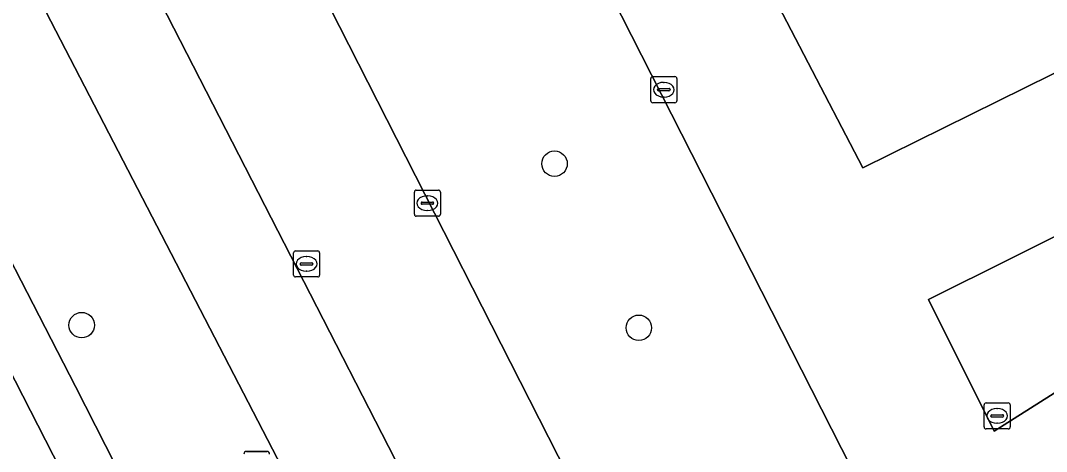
# Model space of a CAD drawing. Extents: x 158835 to 160077, y 386387 to 387778.
# Drawn here: x 159734.01 to 159773.4, y 387527.96 to 387544.48 of the extents above; entities that cross this region are included whole.
import ezdxf

# ---------------------------------------------------------------- set-up
doc = ezdxf.new("R2010")
doc.units = 0
for name, color, linetype in [('IMGEO_Boom', 7, 'Continuous'), ('IMGEO_Fietspad_open', 7, 'Continuous'), ('IMGEO_Groenvoorziening', 7, 'Continuous'), ('IMGEO_Kolk', 7, 'Continuous'), ('IMGEO_Lichtmast', 7, 'Continuous'), ('IMGEO_Parkeervlak_open', 7, 'Continuous'), ('IMGEO_Rijbaan_lokaal_open', 7, 'Continuous'), ('IMGEO_Voetpad_open', 7, 'Continuous')]:
    doc.layers.add(name, color=color, linetype=linetype)

msp = doc.modelspace()

# ---------------------------------------------------------------- linework, layer by layer
at = {"layer": 'IMGEO_Boom'}
for centre in [(159754.511, 387538.989), (159736.355, 387532.8), (159757.748, 387532.697)]:
    msp.add_circle(centre, 0.489, dxfattribs=at)
at = {"layer": 'IMGEO_Fietspad_open'}
msp.add_lwpolyline([(159756.428, 387486.608), (159752.624, 387493.834), (159752.632, 387493.895), (159752.555, 387494.046), (159745.506, 387507.787), (159709.188, 387578.727), (159701.98, 387592.894), (159699.794, 387597.341), (159681.057, 387633.838), (159679.141, 387637.764), (159675.983, 387644.894), (159670.586, 387658.486), (159668.972, 387657.577), (159668.261, 387656.806), (159671.256, 387649.274)], dxfattribs=at)
at = {"layer": 'IMGEO_Groenvoorziening'}
for points in [[(159729.246, 387555.865), (159714.76, 387584.105), (159709.915, 387581.645), (159722.165, 387557.526), (159736.113, 387530.442), (159748.412, 387506.296), (159749.515, 387504.17)], [(159751.991, 387503.85), (159753.045, 387504.509), (159755.09, 387505.792), (159752.662, 387510.527), (159744.226, 387526.982), (159729.246, 387555.865)]]:
    msp.add_lwpolyline(points, dxfattribs=at)
at = {"layer": 'IMGEO_Kolk'}
for p, q in [((159758.207, 387541.4), (159758.207, 387542.252)), ((159758.282, 387542.326), (159759.134, 387542.326)), ((159759.208, 387542.252), (159759.208, 387541.4)), ((159758.509, 387541.869), (159758.907, 387541.869)), ((159758.695, 387542.106), (159758.72, 387542.106)), ((159758.466, 387541.82), (159758.466, 387541.832)), ((159758.904, 387541.783), (159758.506, 387541.783)), ((159758.718, 387541.546), (159758.693, 387541.546)), ((159758.95, 387541.832), (159758.95, 387541.82)), ((159759.134, 387541.326), (159758.282, 387541.326)), ((159749.203, 387537.976), (159750.055, 387537.976)), ((159749.128, 387537.05), (159749.128, 387537.902)), ((159749.43, 387537.519), (159749.828, 387537.519)), ((159749.616, 387537.756), (159749.641, 387537.756)), ((159750.129, 387537.902), (159750.129, 387537.05)), ((159749.387, 387537.47), (159749.387, 387537.482)), ((159749.825, 387537.433), (159749.427, 387537.433)), ((159749.639, 387537.196), (159749.614, 387537.196)), ((159749.871, 387537.482), (159749.871, 387537.47)), ((159750.055, 387536.976), (159749.203, 387536.976)), ((159744.489, 387534.72), (159744.489, 387535.572)), ((159744.564, 387535.646), (159745.416, 387535.646)), ((159745.49, 387535.572), (159745.49, 387534.72)), ((159744.748, 387535.14), (159744.748, 387535.152)), ((159744.791, 387535.189), (159745.189, 387535.189)), ((159744.977, 387535.426), (159745.002, 387535.426)), ((159745.232, 387535.152), (159745.232, 387535.14)), ((159745.186, 387535.103), (159744.788, 387535.103)), ((159745, 387534.866), (159744.975, 387534.866)), ((159745.416, 387534.646), (159744.564, 387534.646)), ((159771.007, 387528.894), (159771.007, 387529.746)), ((159771.082, 387529.82), (159771.934, 387529.82)), ((159772.008, 387529.746), (159772.008, 387528.894)), ((159771.266, 387529.314), (159771.266, 387529.326)), ((159771.704, 387529.277), (159771.306, 387529.277)), ((159771.309, 387529.363), (159771.707, 387529.363)), ((159771.495, 387529.6), (159771.52, 387529.6)), ((159771.75, 387529.326), (159771.75, 387529.314)), ((159771.518, 387529.04), (159771.493, 387529.04)), ((159771.934, 387528.82), (159771.082, 387528.82))]:
    msp.add_line(p, q, dxfattribs=at)
for points in [[(159758.207, 387541.4), (159758.207, 387542.252)], [(159758.282, 387542.326), (159759.134, 387542.326)], [(159759.208, 387542.252), (159759.208, 387541.4)], [(159759.134, 387541.326), (159758.282, 387541.326)], [(159749.203, 387537.976), (159750.055, 387537.976)], [(159749.128, 387537.05), (159749.128, 387537.902)], [(159750.129, 387537.902), (159750.129, 387537.05)], [(159750.055, 387536.976), (159749.203, 387536.976)], [(159744.489, 387534.72), (159744.489, 387535.572)], [(159744.564, 387535.646), (159745.416, 387535.646)], [(159745.49, 387535.572), (159745.49, 387534.72)], [(159745.416, 387534.646), (159744.564, 387534.646)], [(159771.007, 387528.894), (159771.007, 387529.746)], [(159771.082, 387529.82), (159771.934, 387529.82)], [(159772.008, 387529.746), (159772.008, 387528.894)], [(159771.934, 387528.82), (159771.082, 387528.82)]]:
    msp.add_lwpolyline(points, dxfattribs=at)
for centre, radius, start, end in [((159758.284, 387542.25), 0.0765, 91.552, 178.448), ((159758.284, 387542.25), 0.0765, 91.552, 178.448), ((159759.132, 387542.25), 0.0765, 1.552, 88.448), ((159759.132, 387542.25), 0.0765, 1.552, 88.448), ((159758.506, 387541.829), 0.0403, 85.8775, 175.7526), ((159758.911, 387541.831), 0.0386, 1.7309, 96.639), ((159758.503, 387541.819), 0.0366, 178.938, 274.7102), ((159758.907, 387541.826), 0.043, 264.8664, 352.4533), ((159758.284, 387541.402), 0.0765, 181.552, 268.448), ((159758.284, 387541.402), 0.0765, 181.552, 268.448), ((159759.132, 387541.402), 0.0765, 271.552, 358.448), ((159759.132, 387541.402), 0.0765, 271.552, 358.448), ((159749.205, 387537.9), 0.0765, 91.552, 178.448), ((159749.205, 387537.9), 0.0765, 91.552, 178.448), ((159750.053, 387537.9), 0.0765, 1.552, 88.448), ((159750.053, 387537.9), 0.0765, 1.552, 88.448), ((159749.427, 387537.479), 0.0403, 85.8775, 175.7526), ((159749.832, 387537.481), 0.0386, 1.7309, 96.639), ((159749.424, 387537.469), 0.0366, 178.938, 274.7102), ((159749.828, 387537.476), 0.043, 264.8664, 352.4533), ((159749.205, 387537.052), 0.0765, 181.552, 268.448), ((159749.205, 387537.052), 0.0765, 181.552, 268.448), ((159750.053, 387537.052), 0.0765, 271.552, 358.448), ((159750.053, 387537.052), 0.0765, 271.552, 358.448), ((159744.566, 387535.57), 0.0765, 91.552, 178.448), ((159744.566, 387535.57), 0.0765, 91.552, 178.448), ((159745.414, 387535.57), 0.0765, 1.552, 88.448), ((159745.414, 387535.57), 0.0765, 1.552, 88.448), ((159744.788, 387535.149), 0.0403, 85.8775, 175.7526), ((159745.193, 387535.151), 0.0386, 1.7309, 96.639), ((159744.785, 387535.139), 0.0366, 178.938, 274.7102), ((159745.189, 387535.146), 0.043, 264.8664, 352.4533), ((159744.566, 387534.722), 0.0765, 181.552, 268.448), ((159744.566, 387534.722), 0.0765, 181.552, 268.448), ((159745.414, 387534.722), 0.0765, 271.552, 358.448), ((159745.414, 387534.722), 0.0765, 271.552, 358.448), ((159771.084, 387529.744), 0.0765, 91.552, 178.448), ((159771.084, 387529.744), 0.0765, 91.552, 178.448), ((159771.932, 387529.744), 0.0765, 1.552, 88.448), ((159771.932, 387529.744), 0.0765, 1.552, 88.448), ((159771.306, 387529.323), 0.0403, 85.8775, 175.7526), ((159771.303, 387529.313), 0.0366, 178.938, 274.7102), ((159771.707, 387529.32), 0.043, 264.8664, 352.4533), ((159771.711, 387529.325), 0.0386, 1.7309, 96.639), ((159771.084, 387528.896), 0.0765, 181.552, 268.448), ((159771.084, 387528.896), 0.0765, 181.552, 268.448), ((159771.932, 387528.896), 0.0765, 271.552, 358.448), ((159771.932, 387528.896), 0.0765, 271.552, 358.448)]:
    msp.add_arc(centre, radius, start, end, dxfattribs=at)
for centre, major_axis, ratio, start_param, end_param in [((159758.694, 387541.826), (-0.387, 0.002), 0.722429, 4.712389, 7.853982), ((159758.719, 387541.826), (-0.39, 0.002), 0.717154, 1.570796, 4.712389), ((159749.615, 387537.476), (-0.387, 0.002), 0.722429, 4.712389, 7.853982), ((159749.64, 387537.476), (-0.39, 0.002), 0.717154, 1.570796, 4.712389), ((159744.976, 387535.146), (-0.387, 0.002), 0.722429, 4.712389, 7.853982), ((159745.001, 387535.146), (-0.39, 0.002), 0.717154, 1.570796, 4.712389), ((159771.494, 387529.32), (-0.387, 0.002), 0.722429, 4.712389, 7.853982), ((159771.519, 387529.32), (-0.39, 0.002), 0.717154, 1.570796, 4.712389)]:
    msp.add_ellipse(centre, major_axis=major_axis, ratio=ratio, start_param=start_param, end_param=end_param, dxfattribs=at)
at = {"layer": 'IMGEO_Lichtmast'}
for p, q in [((159742.682, 387527.957), (159743.472, 387527.957)), ((159743.472, 387527.957), (159742.682, 387527.957))]:
    msp.add_line(p, q, dxfattribs=at)
for centre, start, end in [((159742.682, 387527.857), 90, 180), ((159742.682, 387527.857), 90, 180), ((159743.472, 387527.857), 0, 90), ((159743.472, 387527.857), 360, 90)]:
    msp.add_arc(centre, 0.1, start, end, dxfattribs=at)
at = {"layer": 'IMGEO_Parkeervlak_open'}
for points in [[(159730.973, 387595.918), (159722.143, 387591.553), (159758.299, 387520.623), (159766.682, 387525.812)], [(159779.817, 387556.38), (159761.824, 387547.538), (159766.354, 387538.827), (159785.008, 387548.04)], [(159789.948, 387540.463), (159788.127, 387543.357), (159768.872, 387533.78), (159771.39, 387528.732)]]:
    msp.add_lwpolyline(points, close=True, dxfattribs=at)
for points in [[(159768.637, 387520.357), (159756.125, 387512.608), (159718.148, 387586.489)], [(159717.648, 387585.572), (159714.76, 387584.105), (159729.246, 387555.865), (159744.226, 387526.982), (159752.662, 387510.527), (159754.927, 387511.726)]]:
    msp.add_lwpolyline(points, dxfattribs=at)
at = {"layer": 'IMGEO_Rijbaan_lokaal_open'}
for points in [[(159730.973, 387595.918), (159766.682, 387525.812), (159758.299, 387520.623), (159722.143, 387591.553)], [(159779.817, 387556.38), (159785.008, 387548.04), (159766.354, 387538.827), (159761.824, 387547.538)], [(159788.127, 387543.357), (159789.948, 387540.463), (159771.39, 387528.732), (159768.872, 387533.78)]]:
    msp.add_lwpolyline(points, close=True, dxfattribs=at)
msp.add_lwpolyline([(159717.689, 387587.183), (159717.91, 387586.986), (159718.059, 387586.723), (159718.148, 387586.489), (159756.125, 387512.608), (159768.637, 387520.357)], dxfattribs=at)
at = {"layer": 'IMGEO_Voetpad_open'}
for points in [[(159709.188, 387578.727), (159745.506, 387507.787), (159752.555, 387494.046)], [(159749.515, 387504.17), (159748.412, 387506.296), (159736.113, 387530.442), (159722.165, 387557.526)]]:
    msp.add_lwpolyline(points, dxfattribs=at)

doc.saveas('drawing.dxf')
